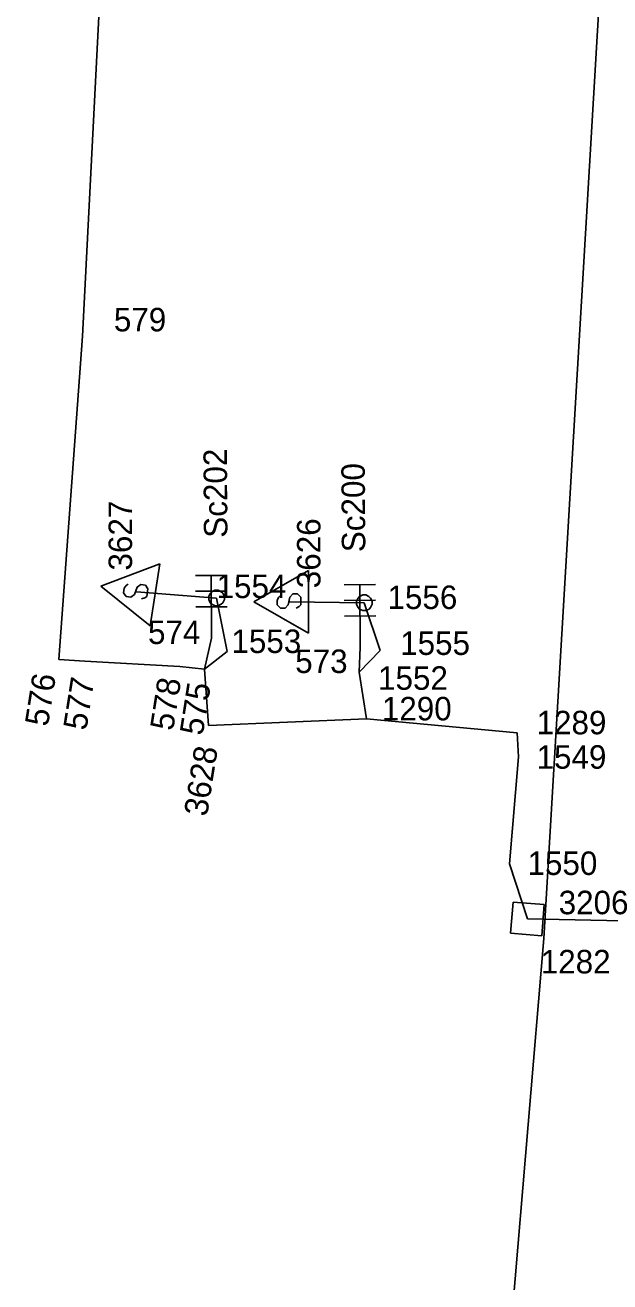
# Model space of a CAD drawing. Extents: x -535557 to -534097, y -1142175 to -1136716.
# Drawn here: x -534421.9 to -534403.21, y -1140021.26 to -1139981.16 of the extents above; entities that cross this region are included whole.
import ezdxf

# ---------------------------------------------------------------- set-up
doc = ezdxf.new("R2010")
doc.units = 0
doc.layers.add('Default', color=7, linetype='Continuous')
doc.layers.add('SS_SZDC', color=7, linetype='Continuous')

# ---------------------------------------------------------------- blocks, each defined once
blk = doc.blocks.new('POINT_DISPLAY')
at = {"layer": 'Default'}
blk.add_line((0, 0), (0, 0), dxfattribs=at)

msp = doc.modelspace()

# ---------------------------------------------------------------- linework, layer by layer
at = {"layer": 'SS_SZDC'}
for p, q in [((-534403.34, -1139976.7), (-534405.329, -1140010.309)), ((-534419.35, -1139977.139), (-534420.06, -1139991.079)), ((-534420.06, -1139991.079), (-534420.819, -1140001.399)), ((-534417.59, -1139998.346), (-534419.475, -1139999.06)), ((-534417.903, -1140000.321), (-534417.59, -1139998.346)), ((-534412.839, -1139998.559), (-534414.589, -1139999.559)), ((-534412.839, -1140000.559), (-534412.839, -1139998.559)), ((-534419.475, -1139999.06), (-534417.903, -1140000.321)), ((-534418.662, -1139999.037), (-534418.727, -1139999.128)), ((-534418.605, -1139998.995), (-534418.662, -1139999.037)), ((-534418.405, -1139999.33), (-534418.316, -1139999.091)), ((-534418.316, -1139999.091), (-534418.202, -1139999.008)), ((-534418.202, -1139999.008), (-534418.053, -1139999.032)), ((-534418.053, -1139999.032), (-534417.97, -1139999.146)), ((-534416.453, -1139998.723), (-534415.453, -1139998.716)), ((-534415.939, -1140000.719), (-534415.953, -1139998.72)), ((-534411.703, -1139999.013), (-534410.703, -1139999.006)), ((-534411.189, -1140001.01), (-534411.203, -1139999.01)), ((-534418.727, -1139999.128), (-534418.75, -1139999.276)), ((-534418.75, -1139999.276), (-534418.667, -1139999.39)), ((-534418.667, -1139999.39), (-534418.519, -1139999.414)), ((-534418.519, -1139999.414), (-534418.405, -1139999.33)), ((-534418.34, -1139999.239), (-534415.779, -1139999.44)), ((-534418.067, -1139999.435), (-534418.173, -1139999.468)), ((-534418.009, -1139999.393), (-534418.067, -1139999.435)), ((-534417.97, -1139999.146), (-534418.009, -1139999.393)), ((-534416.449, -1139999.223), (-534415.449, -1139999.216)), ((-534416.03, -1139999.391), (-534415.98, -1139999.291)), ((-534416.029, -1139999.491), (-534416.03, -1139999.391)), ((-534415.979, -1139999.591), (-534416.029, -1139999.491)), ((-534415.98, -1139999.291), (-534415.931, -1139999.24)), ((-534415.931, -1139999.24), (-534415.831, -1139999.19)), ((-534415.831, -1139999.19), (-534415.731, -1139999.189)), ((-534415.439, -1140001.149), (-534415.779, -1139999.44)), ((-534415.731, -1139999.189), (-534415.631, -1139999.239)), ((-534415.631, -1139999.239), (-534415.58, -1139999.288)), ((-534415.58, -1139999.288), (-534415.53, -1139999.388)), ((-534415.529, -1139999.488), (-534415.579, -1139999.588)), ((-534415.53, -1139999.388), (-534415.529, -1139999.488)), ((-534413.789, -1139999.409), (-534413.839, -1139999.509)), ((-534413.739, -1139999.359), (-534413.789, -1139999.409)), ((-534413.489, -1139999.659), (-534413.439, -1139999.409)), ((-534413.439, -1139999.409), (-534413.339, -1139999.309)), ((-534413.339, -1139999.309), (-534413.189, -1139999.309)), ((-534413.189, -1139999.309), (-534413.089, -1139999.409)), ((-534413.089, -1139999.409), (-534413.089, -1139999.659)), ((-534411.31, -1139999.541), (-534411.26, -1139999.441)), ((-534411.26, -1139999.441), (-534411.211, -1139999.39)), ((-534411.211, -1139999.39), (-534411.111, -1139999.34)), ((-534411.111, -1139999.34), (-534411.011, -1139999.339)), ((-534411.011, -1139999.339), (-534410.911, -1139999.389)), ((-534410.911, -1139999.389), (-534410.86, -1139999.438)), ((-534410.86, -1139999.438), (-534410.81, -1139999.538)), ((-534416.446, -1139999.723), (-534415.446, -1139999.716)), ((-534415.928, -1139999.64), (-534415.979, -1139999.591)), ((-534415.828, -1139999.69), (-534415.928, -1139999.64)), ((-534415.728, -1139999.689), (-534415.828, -1139999.69)), ((-534415.628, -1139999.639), (-534415.728, -1139999.689)), ((-534415.579, -1139999.588), (-534415.628, -1139999.639)), ((-534414.589, -1139999.559), (-534412.839, -1140000.559)), ((-534413.839, -1139999.509), (-534413.839, -1139999.659)), ((-534413.839, -1139999.659), (-534413.739, -1139999.759)), ((-534413.739, -1139999.759), (-534413.589, -1139999.759)), ((-534413.589, -1139999.759), (-534413.489, -1139999.659)), ((-534413.439, -1139999.559), (-534411.06, -1139999.59)), ((-534413.139, -1139999.709), (-534413.239, -1139999.759)), ((-534413.089, -1139999.659), (-534413.139, -1139999.709)), ((-534411.699, -1139999.513), (-534410.699, -1139999.506)), ((-534411.309, -1139999.641), (-534411.31, -1139999.541)), ((-534411.259, -1139999.741), (-534411.309, -1139999.641)), ((-534411.208, -1139999.79), (-534411.259, -1139999.741)), ((-534411.108, -1139999.84), (-534411.208, -1139999.79)), ((-534411.008, -1139999.839), (-534411.108, -1139999.84)), ((-534410.55, -1140001.11), (-534411.06, -1139999.59)), ((-534410.908, -1139999.789), (-534411.008, -1139999.839)), ((-534410.859, -1139999.738), (-534410.908, -1139999.789)), ((-534410.809, -1139999.638), (-534410.859, -1139999.738)), ((-534410.81, -1139999.538), (-534410.809, -1139999.638)), ((-534411.696, -1140000.013), (-534410.696, -1140000.006)), ((-534416.17, -1140001.709), (-534415.939, -1140000.719)), ((-534411.229, -1140001.809), (-534411.189, -1140001.01)), ((-534420.819, -1140001.399), (-534419.989, -1140001.45)), ((-534419.989, -1140001.45), (-534416.949, -1140001.62)), ((-534416.17, -1140001.709), (-534415.439, -1140001.149)), ((-534411.229, -1140001.809), (-534410.55, -1140001.11)), ((-534416.949, -1140001.62), (-534416.17, -1140001.709)), ((-534416.039, -1140003.51), (-534416.17, -1140001.709)), ((-534410.989, -1140003.299), (-534411.229, -1140001.809)), ((-534410.989, -1140003.299), (-534416.039, -1140003.51)), ((-534410.989, -1140003.299), (-534406.18, -1140003.739)), ((-534406.18, -1140003.739), (-534406.13, -1140004.51)), ((-534406.13, -1140004.51), (-534406.42, -1140007.92)), ((-534406.42, -1140007.92), (-534405.85, -1140009.68)), ((-534406.309, -1140009.142), (-534406.387, -1140010.139)), ((-534405.312, -1140009.22), (-534406.309, -1140009.142)), ((-534405.39, -1140010.217), (-534405.312, -1140009.22)), ((-534382.09, -1140010.12), (-534405.85, -1140009.68)), ((-534406.42, -1140023.329), (-534405.329, -1140010.309)), ((-534406.387, -1140010.139), (-534405.39, -1140010.217))]:
    msp.add_line(p, q, dxfattribs=at)

# ---------------------------------------------------------------- block references
for p in [(-534420.06, -1139991.079), (-534418.34, -1139999.239), (-534415.779, -1139999.44), (-534415.779, -1139999.44), (-534413.439, -1139999.559), (-534411.06, -1139999.59), (-534411.06, -1139999.59), (-534415.939, -1140000.719), (-534411.189, -1140001.01), (-534420.819, -1140001.399), (-534419.989, -1140001.45), (-534415.439, -1140001.149), (-534410.55, -1140001.11), (-534416.949, -1140001.62), (-534416.17, -1140001.709), (-534411.229, -1140001.809), (-534410.989, -1140003.299), (-534416.039, -1140003.51), (-534406.18, -1140003.739), (-534406.13, -1140004.51), (-534406.42, -1140007.92), (-534405.85, -1140009.68), (-534405.329, -1140010.309)]:
    msp.add_blockref('POINT_DISPLAY', p, dxfattribs=at)

# ---------------------------------------------------------------- texts
for s, p in [('579', (-534419.06, -1139990.929)), ('1554', (-534415.779, -1139999.44)), ('1556', (-534410.319, -1139999.79)), ('574', (-534417.969, -1140000.906)), ('1553', (-534415.304, -1140001.194)), ('1555', (-534409.914, -1140001.255)), ('573', (-534413.267, -1140001.832)), ('1552', (-534410.62, -1140002.367)), ('1290', (-534410.499, -1140003.344)), ('1289', (-534405.556, -1140003.788)), ('1549', (-534405.556, -1140004.886)), ('1550', (-534405.846, -1140008.277)), ('3206', (-534404.85, -1140009.53)), ('1282', (-534405.422, -1140011.418))]:
    msp.add_text(s, height=0.75, dxfattribs=at).set_placement(p)
for s, rotation, p in [('Sc202', 90.3757, (-534415.431, -1139997.513)), ('Sc200', 90.3757, (-534411.026, -1139997.974)), ('3627', 90, (-534418.479, -1139998.563)), ('3626', 90, (-534412.46, -1139999.127)), ('576', 81, (-534421.168, -1140003.562)), ('577', 81, (-534419.942, -1140003.687)), ('578', 81, (-534417.169, -1140003.697)), ('575', 81, (-534416.222, -1140003.85)), ('3628', 81, (-534416.084, -1140006.431))]:
    msp.add_text(s, height=0.75, rotation=rotation, dxfattribs=at).set_placement(p)

doc.saveas('drawing.dxf')
